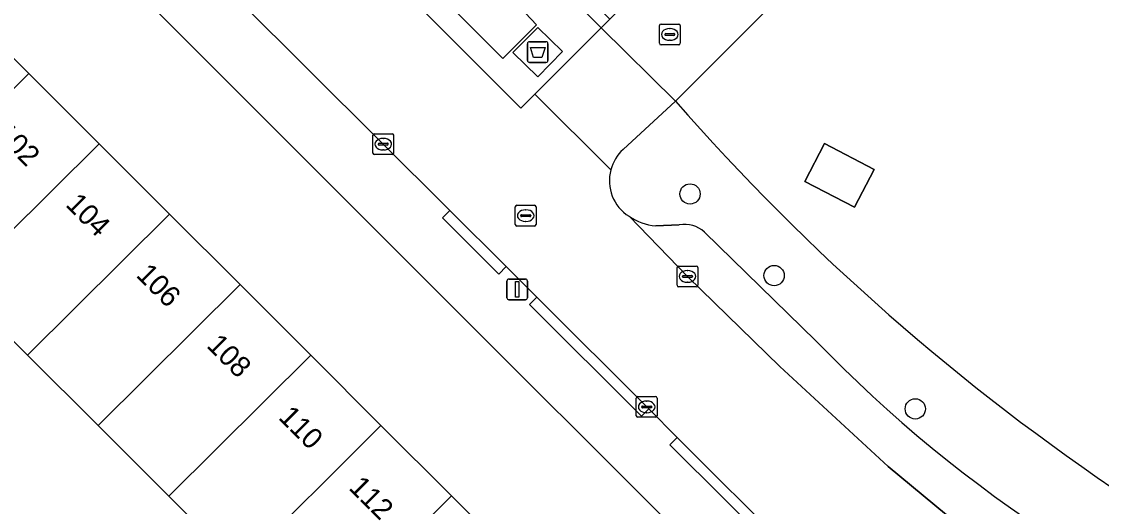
# Model space of a CAD drawing. Extents: x 159960 to 160866, y 382700 to 383354.
# Drawn here: x 160265.7 to 160317.7, y 383188 to 383211.3 of the extents above; entities that cross this region are included whole.
import ezdxf

# ---------------------------------------------------------------- set-up
doc = ezdxf.new("R2010")
doc.units = 0
for name, color, linetype in [('IMGEO_Afval_apart_plaats', 7, 'Continuous'), ('IMGEO_Boom', 7, 'Continuous'), ('IMGEO_Erf', 7, 'Continuous'), ('IMGEO_Groenvoorziening', 7, 'Continuous'), ('IMGEO_Kolk', 7, 'Continuous'), ('IMGEO_Lichtmast', 7, 'Continuous'), ('IMGEO_Pand', 7, 'Continuous'), ('IMGEO_Pand_nummerreeks', 7, 'Continuous'), ('IMGEO_Parkeervlak_open', 7, 'Continuous'), ('IMGEO_Rijbaan_lokaal_open', 7, 'Continuous'), ('IMGEO_Rioolput', 7, 'Continuous'), ('IMGEO_Voetpad_gesloten', 7, 'Continuous'), ('IMGEO_Voetpad_open', 7, 'Continuous')]:
    doc.layers.add(name, color=color, linetype=linetype)

msp = doc.modelspace()

# ---------------------------------------------------------------- linework, layer by layer
at = {"layer": 'IMGEO_Afval_apart_plaats'}
for p, q in [((160290.067, 383209.48), (160290.067, 383210.28)), ((160290.067, 383210.28), (160290.067, 383209.48)), ((160290.167, 383210.38), (160290.957, 383210.38)), ((160290.957, 383210.38), (160290.167, 383210.38)), ((160291.057, 383210.28), (160291.057, 383209.48)), ((160291.057, 383209.48), (160291.057, 383210.28)), ((160290.957, 383209.38), (160290.167, 383209.38)), ((160290.167, 383209.38), (160290.957, 383209.38))]:
    msp.add_line(p, q, dxfattribs=at)
msp.add_lwpolyline([(160290.21, 383210.094), (160290.914, 383210.094), (160290.765, 383209.624), (160290.359, 383209.624), (160290.21, 383210.094)], dxfattribs=at)
for centre, start, end in [((160290.167, 383210.28), 90, 180), ((160290.167, 383210.28), 90, 180), ((160290.957, 383210.28), 0, 90), ((160290.957, 383210.28), 360, 90), ((160290.167, 383209.48), 180, 270), ((160290.167, 383209.48), 180, 270), ((160290.957, 383209.48), 270, 0), ((160290.957, 383209.48), 270, 0)]:
    msp.add_arc(centre, 0.1, start, end, dxfattribs=at)
at = {"layer": 'IMGEO_Boom'}
for centre in [(160297.902, 383203.045), (160301.954, 383199.113), (160308.756, 383192.694)]:
    msp.add_circle(centre, 0.489, dxfattribs=at)
at = {"layer": 'IMGEO_Erf'}
for points in [[(160340.616, 383250.873), (160339.744, 383250), (160297.198, 383207.521)], [(160305.394, 383178.694), (160250.238, 383233.806), (160247.849, 383233.401), (160230.549, 383216.165), (160234.841, 383211.858), (160233.675, 383210.685), (160233.742, 383210.618), (160235.958, 383208.402), (160234.315, 383206.757), (160237.049, 383203.862), (160238.799, 383202.131), (160241.397, 383199.562), (160242.367, 383200.543), (160244.715, 383198.214), (160246.587, 383196.364), (160249.063, 383193.915), (160249.249, 383194.103), (160251.882, 383191.497), (160253.572, 383189.747), (160255.94, 383187.294)], [(160262.645, 383212.251), (160266.045, 383208.852), (160269.431, 383205.467), (160272.824, 383202.075), (160276.219, 383198.683), (160279.626, 383195.277), (160283.011, 383191.893), (160286.405, 383188.5), (160289.798, 383185.108)], [(160276.184, 383185.088), (160272.788, 383188.483), (160269.378, 383191.892), (160265.982, 383195.287), (160262.586, 383198.682)]]:
    msp.add_lwpolyline(points, dxfattribs=at)
msp.add_lwpolyline([(160305.823, 383202.403), (160303.429, 383203.648), (160304.379, 383205.475), (160306.773, 383204.231)], close=True, dxfattribs=at)
msp.add_arc((160380.387, 383280.344), 110.56, 221.19872, 236.29246, dxfattribs=at)
at = {"layer": 'IMGEO_Groenvoorziening'}
msp.add_lwpolyline([(160286.779, 383232.841), (160285.997, 383232.224), (160280.025, 383229.888), (160278.328, 383227.84), (160274.502, 383223.996), (160288.878, 383209.566), (160290.507, 383211.188), (160289.193, 383212.605), (160287.037, 383214.743), (160286.77, 383215.4), (160288.652, 383228.373)], dxfattribs=at)
at = {"layer": 'IMGEO_Kolk'}
for p, q in [((160296.429, 383210.302), (160296.429, 383211.154)), ((160296.504, 383211.228), (160297.356, 383211.228)), ((160297.43, 383211.154), (160297.43, 383210.302)), ((160296.688, 383210.722), (160296.688, 383210.734)), ((160297.126, 383210.685), (160296.728, 383210.685)), ((160296.731, 383210.771), (160297.129, 383210.771)), ((160296.917, 383211.008), (160296.942, 383211.008)), ((160297.172, 383210.734), (160297.172, 383210.722)), ((160297.356, 383210.228), (160296.504, 383210.228)), ((160296.94, 383210.448), (160296.915, 383210.448)), ((160282.62, 383205.018), (160282.62, 383205.87)), ((160282.695, 383205.944), (160283.547, 383205.944)), ((160283.621, 383205.87), (160283.621, 383205.018)), ((160282.879, 383205.438), (160282.879, 383205.45)), ((160283.317, 383205.401), (160282.919, 383205.401)), ((160282.922, 383205.487), (160283.32, 383205.487)), ((160283.108, 383205.724), (160283.133, 383205.724)), ((160283.363, 383205.45), (160283.363, 383205.438)), ((160283.547, 383204.944), (160282.695, 383204.944)), ((160283.131, 383205.164), (160283.106, 383205.164)), ((160297.276, 383198.646), (160297.276, 383199.498)), ((160297.351, 383199.572), (160298.203, 383199.572)), ((160297.535, 383199.066), (160297.535, 383199.078)), ((160297.578, 383199.115), (160297.976, 383199.115)), ((160297.764, 383199.352), (160297.789, 383199.352)), ((160298.019, 383199.078), (160298.019, 383199.066)), ((160298.277, 383199.498), (160298.277, 383198.646)), ((160298.203, 383198.572), (160297.351, 383198.572)), ((160297.973, 383199.029), (160297.575, 383199.029)), ((160297.787, 383198.792), (160297.762, 383198.792)), ((160295.313, 383192.361), (160295.313, 383193.213)), ((160295.388, 383193.287), (160296.24, 383193.287)), ((160295.615, 383192.83), (160296.013, 383192.83)), ((160295.801, 383193.067), (160295.826, 383193.067)), ((160296.314, 383193.213), (160296.314, 383192.361)), ((160295.572, 383192.781), (160295.572, 383192.793)), ((160296.01, 383192.744), (160295.612, 383192.744)), ((160295.824, 383192.507), (160295.799, 383192.507)), ((160296.056, 383192.793), (160296.056, 383192.781)), ((160296.24, 383192.287), (160295.388, 383192.287))]:
    msp.add_line(p, q, dxfattribs=at)
for points in [[(160296.429, 383210.302), (160296.429, 383211.154)], [(160296.504, 383211.228), (160297.356, 383211.228)], [(160297.43, 383211.154), (160297.43, 383210.302)], [(160297.356, 383210.228), (160296.504, 383210.228)], [(160282.62, 383205.018), (160282.62, 383205.87)], [(160282.695, 383205.944), (160283.547, 383205.944)], [(160283.621, 383205.87), (160283.621, 383205.018)], [(160283.547, 383204.944), (160282.695, 383204.944)], [(160297.276, 383198.646), (160297.276, 383199.498)], [(160297.351, 383199.572), (160298.203, 383199.572)], [(160298.277, 383199.498), (160298.277, 383198.646)], [(160298.203, 383198.572), (160297.351, 383198.572)], [(160295.313, 383192.361), (160295.313, 383193.213)], [(160295.388, 383193.287), (160296.24, 383193.287)], [(160296.314, 383193.213), (160296.314, 383192.361)], [(160296.24, 383192.287), (160295.388, 383192.287)]]:
    msp.add_lwpolyline(points, dxfattribs=at)
for centre, radius, start, end in [((160296.506, 383211.152), 0.0765, 91.552, 178.448), ((160296.506, 383211.152), 0.0765, 91.552, 178.448), ((160297.354, 383211.152), 0.0765, 1.552, 88.448), ((160297.354, 383211.152), 0.0765, 1.552, 88.448), ((160296.728, 383210.731), 0.0403, 85.8775, 175.7526), ((160296.725, 383210.721), 0.0366, 178.938, 274.7102), ((160297.129, 383210.728), 0.043, 264.8664, 352.4533), ((160297.133, 383210.733), 0.0386, 1.7309, 96.639), ((160296.506, 383210.304), 0.0765, 181.552, 268.448), ((160296.506, 383210.304), 0.0765, 181.552, 268.448), ((160297.354, 383210.304), 0.0765, 271.552, 358.448), ((160297.354, 383210.304), 0.0765, 271.552, 358.448), ((160282.697, 383205.868), 0.0765, 91.552, 178.448), ((160282.697, 383205.868), 0.0765, 91.552, 178.448), ((160283.545, 383205.868), 0.0765, 1.552, 88.448), ((160283.545, 383205.868), 0.0765, 1.552, 88.448), ((160282.919, 383205.447), 0.0403, 85.8775, 175.7526), ((160282.916, 383205.437), 0.0366, 178.938, 274.7102), ((160283.32, 383205.444), 0.043, 264.8664, 352.4533), ((160283.324, 383205.449), 0.0386, 1.7309, 96.639), ((160282.697, 383205.02), 0.0765, 181.552, 268.448), ((160282.697, 383205.02), 0.0765, 181.552, 268.448), ((160283.545, 383205.02), 0.0765, 271.552, 358.448), ((160283.545, 383205.02), 0.0765, 271.552, 358.448), ((160297.353, 383199.496), 0.0765, 91.552, 178.448), ((160297.353, 383199.496), 0.0765, 91.552, 178.448), ((160297.575, 383199.075), 0.0403, 85.8775, 175.7526), ((160297.98, 383199.077), 0.0386, 1.7309, 96.639), ((160298.201, 383199.496), 0.0765, 1.552, 88.448), ((160298.201, 383199.496), 0.0765, 1.552, 88.448), ((160297.353, 383198.648), 0.0765, 181.552, 268.448), ((160297.353, 383198.648), 0.0765, 181.552, 268.448), ((160297.572, 383199.065), 0.0366, 178.938, 274.7102), ((160297.976, 383199.072), 0.043, 264.8664, 352.4533), ((160298.201, 383198.648), 0.0765, 271.552, 358.448), ((160298.201, 383198.648), 0.0765, 271.552, 358.448), ((160295.39, 383193.211), 0.0765, 91.552, 178.448), ((160295.39, 383193.211), 0.0765, 91.552, 178.448), ((160295.612, 383192.79), 0.0403, 85.8775, 175.7526), ((160296.017, 383192.792), 0.0386, 1.7309, 96.639), ((160296.238, 383193.211), 0.0765, 1.552, 88.448), ((160296.238, 383193.211), 0.0765, 1.552, 88.448), ((160295.39, 383192.363), 0.0765, 181.552, 268.448), ((160295.39, 383192.363), 0.0765, 181.552, 268.448), ((160295.609, 383192.78), 0.0366, 178.938, 274.7102), ((160296.013, 383192.787), 0.043, 264.8664, 352.4533), ((160296.238, 383192.363), 0.0765, 271.552, 358.448), ((160296.238, 383192.363), 0.0765, 271.552, 358.448)]:
    msp.add_arc(centre, radius, start, end, dxfattribs=at)
for centre, major_axis, ratio, start_param, end_param in [((160296.916, 383210.728), (-0.387, 0.002), 0.722429, 4.712389, 7.853982), ((160296.941, 383210.728), (-0.39, 0.002), 0.717154, 1.570796, 4.712389), ((160283.107, 383205.444), (-0.387, 0.002), 0.722429, 4.712389, 7.853982), ((160283.132, 383205.444), (-0.39, 0.002), 0.717154, 1.570796, 4.712389), ((160297.763, 383199.072), (-0.387, 0.002), 0.722429, 4.712389, 7.853982), ((160297.788, 383199.072), (-0.39, 0.002), 0.717154, 1.570796, 4.712389), ((160295.8, 383192.787), (-0.387, 0.002), 0.722429, 4.712389, 7.853982), ((160295.825, 383192.787), (-0.39, 0.002), 0.717154, 1.570796, 4.712389)]:
    msp.add_ellipse(centre, major_axis=major_axis, ratio=ratio, start_param=start_param, end_param=end_param, dxfattribs=at)
at = {"layer": 'IMGEO_Lichtmast'}
for p, q in [((160289.078, 383198.048), (160289.078, 383198.848)), ((160289.078, 383198.848), (160289.078, 383198.048)), ((160289.178, 383198.948), (160289.968, 383198.948)), ((160289.968, 383198.948), (160289.178, 383198.948)), ((160290.068, 383198.848), (160290.068, 383198.048)), ((160290.068, 383198.048), (160290.068, 383198.848)), ((160289.968, 383197.948), (160289.178, 383197.948)), ((160289.178, 383197.948), (160289.968, 383197.948))]:
    msp.add_line(p, q, dxfattribs=at)
msp.add_lwpolyline([(160289.498, 383198.823), (160289.648, 383198.823), (160289.648, 383198.073), (160289.498, 383198.073), (160289.498, 383198.823)], dxfattribs=at)
for centre, start, end in [((160289.178, 383198.848), 90, 180), ((160289.178, 383198.848), 90, 180), ((160289.968, 383198.848), 0, 90), ((160289.968, 383198.848), 360, 90), ((160289.178, 383198.048), 180, 270), ((160289.178, 383198.048), 180, 270), ((160289.968, 383198.048), 270, 0), ((160289.968, 383198.048), 270, 0)]:
    msp.add_arc(centre, 0.1, start, end, dxfattribs=at)
at = {"layer": 'IMGEO_Pand'}
for points in [[(160266.045, 383208.852), (160262.645, 383212.251), (160255.793, 383205.472), (160259.196, 383202.07)], [(160262.586, 383198.682), (160269.431, 383205.467), (160266.045, 383208.852), (160259.196, 383202.07)], [(160265.982, 383195.287), (160272.824, 383202.075), (160269.431, 383205.467), (160262.586, 383198.682)], [(160305.823, 383202.403), (160306.773, 383204.231), (160304.379, 383205.475), (160303.429, 383203.648)], [(160269.378, 383191.892), (160276.219, 383198.683), (160272.824, 383202.075), (160265.982, 383195.287)], [(160269.378, 383191.892), (160272.788, 383188.483), (160279.626, 383195.277), (160276.219, 383198.683)], [(160283.011, 383191.893), (160279.626, 383195.277), (160272.788, 383188.483), (160276.184, 383185.088)], [(160283.011, 383191.893), (160276.184, 383185.088), (160279.58, 383181.693), (160286.405, 383188.5)], [(160279.58, 383181.693), (160282.977, 383178.298), (160289.798, 383185.108), (160286.405, 383188.5)]]:
    msp.add_lwpolyline(points, close=True, dxfattribs=at)
at = {"layer": 'IMGEO_Parkeervlak_open'}
for points in [[(160294.965, 383201.969), (160297.797, 383199.049), (160302.235, 383194.739), (160307.446, 383189.917), (160310.267, 383187.595), (160313.229, 383185.411), (160316.927, 383183.097), (160321.106, 383180.68), (160324.997, 383178.975), (160328.902, 383177.55), (160332.22, 383176.405)], [(160297.384, 383201.563), (160296.248, 383201.511)], [(160303.966, 383195.978), (160298.6, 383201.211)]]:
    msp.add_lwpolyline(points, dxfattribs=at)
for centre, radius, start, end in [((160296.515, 383204.285), 2.787, 236.2071, 264.5022), ((160297.618, 383200.095), 1.487, 48.6561, 99.0552), ((160351.429, 383241.773), 65.954, 223.97517, 250.4454)]:
    msp.add_arc(centre, radius, start, end, dxfattribs=at)
at = {"layer": 'IMGEO_Rijbaan_lokaal_open'}
for points in [[(160341.342, 383260.216), (160339.054, 383256.771), (160336.845, 383254.226), (160332.615, 383250), (160294.045, 383211.467), (160293.621, 383211.043), (160297.198, 383207.521), (160339.744, 383250)], [(160294.083, 383204.208), (160290.422, 383207.847), (160289.751, 383207.177), (160280.345, 383216.598), (160276.151, 383212.393), (160286.322, 383202.25), (160289.036, 383199.543), (160290.513, 383198.071), (160295.909, 383192.69), (160297.288, 383191.315), (160302.626, 383185.991), (160304.044, 383184.577), (160309.389, 383179.246), (160309.495, 383179.141), (160310.861, 383178.018), (160317.004, 383173.543), (160320.836, 383170.751), (160324.506, 383168.031), (160326.417, 383166.576), (160328.732, 383164.433), (160330.856, 383162.431), (160332.033, 383161.246), (160333.827, 383162.947)], [(160297.198, 383207.521), (160293.621, 383211.043), (160290.422, 383207.847), (160294.083, 383204.208)], [(160294.676, 383205.189), (160297.198, 383207.521)], [(160297.797, 383199.049), (160294.965, 383201.969)], [(160341.611, 383174.539), (160342.166, 383174.495), (160342.396, 383176.859), (160341.076, 383176.928), (160338.776, 383176.646), (160335.943, 383176.137), (160334.228, 383176.029), (160332.553, 383176.29), (160332.22, 383176.405), (160328.902, 383177.55), (160324.997, 383178.975), (160321.106, 383180.68), (160316.927, 383183.097), (160313.229, 383185.411), (160310.267, 383187.595), (160307.446, 383189.917), (160302.235, 383194.739), (160297.797, 383199.049)]]:
    msp.add_lwpolyline(points, dxfattribs=at)
for centre, radius, start, end in [((160296.052, 383203.688), 2.036, 132.5011, 165.1942), ((160296.045, 383203.688), 2.03, 165.1543, 237.8472)]:
    msp.add_arc(centre, radius, start, end, dxfattribs=at)
at = {"layer": 'IMGEO_Rioolput'}
for p, q in [((160289.483, 383201.574), (160289.483, 383202.426)), ((160289.558, 383202.5), (160290.41, 383202.5)), ((160289.971, 383202.28), (160289.996, 383202.28)), ((160290.484, 383202.426), (160290.484, 383201.574)), ((160289.742, 383201.994), (160289.742, 383202.006)), ((160290.18, 383201.957), (160289.782, 383201.957)), ((160289.785, 383202.043), (160290.183, 383202.043)), ((160289.994, 383201.72), (160289.969, 383201.72)), ((160290.226, 383202.006), (160290.226, 383201.994)), ((160290.41, 383201.5), (160289.558, 383201.5))]:
    msp.add_line(p, q, dxfattribs=at)
for points in [[(160289.483, 383201.574), (160289.483, 383202.426)], [(160289.558, 383202.5), (160290.41, 383202.5)], [(160290.484, 383202.426), (160290.484, 383201.574)], [(160290.41, 383201.5), (160289.558, 383201.5)]]:
    msp.add_lwpolyline(points, dxfattribs=at)
for centre, radius, start, end in [((160289.56, 383202.424), 0.0765, 91.552, 178.448), ((160289.56, 383202.424), 0.0765, 91.552, 178.448), ((160290.408, 383202.424), 0.0765, 1.552, 88.448), ((160290.408, 383202.424), 0.0765, 1.552, 88.448), ((160289.782, 383202.003), 0.0403, 85.8775, 175.7526), ((160289.779, 383201.993), 0.0366, 178.938, 274.7102), ((160290.183, 383202), 0.043, 264.8664, 352.4533), ((160290.187, 383202.005), 0.0386, 1.7309, 96.639), ((160289.56, 383201.576), 0.0765, 181.552, 268.448), ((160289.56, 383201.576), 0.0765, 181.552, 268.448), ((160290.408, 383201.576), 0.0765, 271.552, 358.448), ((160290.408, 383201.576), 0.0765, 271.552, 358.448)]:
    msp.add_arc(centre, radius, start, end, dxfattribs=at)
for centre, major_axis, ratio, start_param, end_param in [((160289.97, 383202), (-0.387, 0.002), 0.722429, 4.712389, 7.853982), ((160289.995, 383202), (-0.39, 0.002), 0.717154, 1.570796, 4.712389)]:
    msp.add_ellipse(centre, major_axis=major_axis, ratio=ratio, start_param=start_param, end_param=end_param, dxfattribs=at)
at = {"layer": 'IMGEO_Voetpad_gesloten'}
msp.add_lwpolyline([(160291.753, 383209.903), (160290.563, 383211.071), (160289.371, 383209.856), (160290.561, 383208.688)], close=True, dxfattribs=at)
at = {"layer": 'IMGEO_Voetpad_open'}
for points in [[(160289.422, 383215.287), (160290.662, 383214.017), (160293.621, 383211.043), (160294.045, 383211.467), (160290.221, 383215.314), (160324.95, 383250), (160333.027, 383258.067), (160336.845, 383254.226), (160339.054, 383256.771), (160341.342, 383260.216)], [(160250.526, 383235.817), (160250.238, 383233.806), (160305.394, 383178.694)], [(160302.273, 383185.638), (160296.935, 383190.962), (160297.288, 383191.315), (160295.909, 383192.69), (160295.556, 383192.337), (160290.16, 383197.718), (160290.513, 383198.071), (160289.036, 383199.543), (160288.686, 383199.187), (160285.972, 383201.894), (160286.322, 383202.25), (160276.151, 383212.393), (160274.183, 383214.356), (160254.041, 383234.442)], [(160297.198, 383207.521), (160294.676, 383205.189)], [(160296.248, 383201.511), (160297.384, 383201.563)], [(160298.6, 383201.211), (160303.966, 383195.978)]]:
    msp.add_lwpolyline(points, dxfattribs=at)
for points in [[(160263.358, 383242.823), (160262.591, 383242.059), (160277.168, 383227.432), (160273.314, 383223.64), (160278.381, 383218.565), (160280.345, 383216.598), (160289.751, 383207.177), (160290.422, 383207.847), (160293.621, 383211.043), (160290.662, 383214.017), (160289.193, 383212.605), (160290.507, 383211.188), (160288.878, 383209.566), (160274.502, 383223.996), (160278.328, 383227.84)], [(160291.753, 383209.903), (160290.561, 383208.688), (160289.371, 383209.856), (160290.563, 383211.071)], [(160289.036, 383199.543), (160286.322, 383202.25), (160285.972, 383201.894), (160288.686, 383199.187)], [(160295.909, 383192.69), (160290.513, 383198.071), (160290.16, 383197.718), (160295.556, 383192.337)], [(160302.626, 383185.991), (160297.288, 383191.315), (160296.935, 383190.962), (160302.273, 383185.638)]]:
    msp.add_lwpolyline(points, close=True, dxfattribs=at)
for centre, radius, start, end in [((160380.387, 383280.344), 110.56, 221.19872, 236.29246), ((160296.052, 383203.688), 2.036, 132.5011, 165.1942), ((160296.045, 383203.688), 2.03, 165.1543, 237.8472), ((160296.515, 383204.285), 2.787, 236.2071, 264.5022), ((160297.618, 383200.095), 1.487, 48.6561, 99.0552), ((160351.429, 383241.773), 65.954, 223.97517, 250.4454)]:
    msp.add_arc(centre, radius, start, end, dxfattribs=at)

# ---------------------------------------------------------------- texts
at = {"layer": 'IMGEO_Pand_nummerreeks'}
for s, p in [('102', (160264.378, 383205.881)), ('104', (160267.773, 383202.487)), ('106', (160271.168, 383199.094)), ('108', (160274.565, 383195.698)), ('110', (160278.023, 383192.242)), ('112', (160281.412, 383188.853))]:
    msp.add_text(s, height=1, rotation=315.0101, dxfattribs=at).set_placement(p)

doc.saveas('drawing.dxf')
